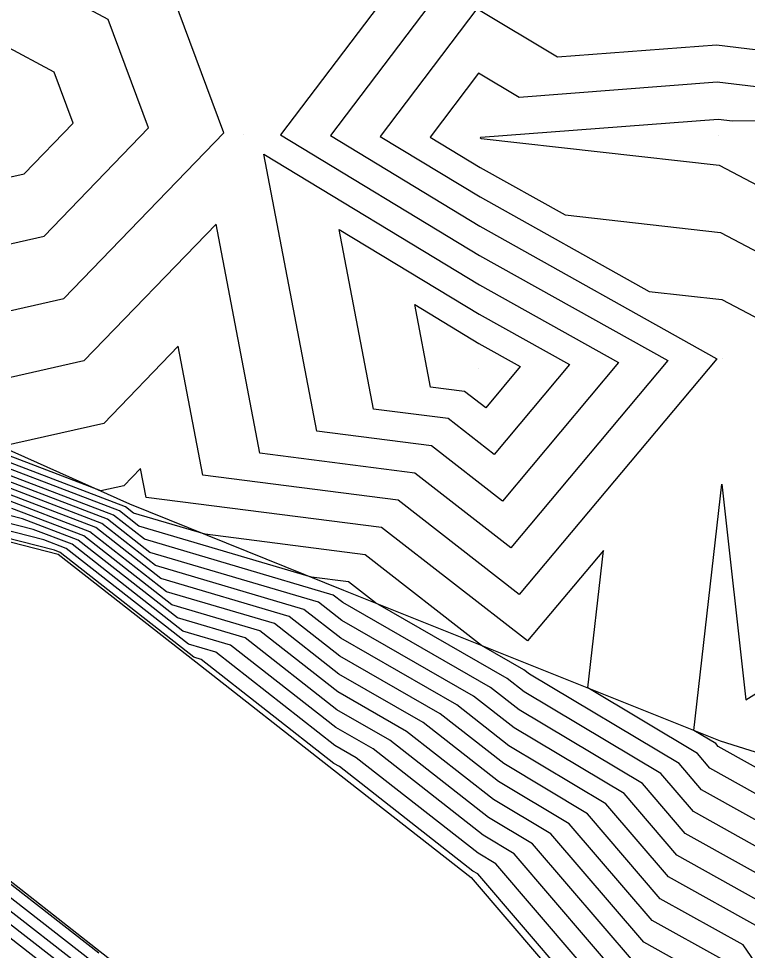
# Model space of a CAD drawing. Extents: x 2188792 to 2191981, y 386090 to 389710.
# Drawn here: x 2190500.88 to 2190531.48, y 387745.73 to 387784.82 of the extents above; entities that cross this region are included whole.
import ezdxf

# ---------------------------------------------------------------- set-up
doc = ezdxf.new("R2010")
doc.units = 0
for name, color, linetype in [('DTM Contours Major', 7, 'Continuous'), ('DTM Contours Minor', 7, 'Continuous'), ('Exist DTM QL2 LIDAR Elevation Point', 7, 'Continuous'), ('PH Exist DTM Breakline', 7, 'Continuous')]:
    doc.layers.add(name, color=color, linetype=linetype)

msp = doc.modelspace()

# ---------------------------------------------------------------- linework, layer by layer
at = {"layer": 'DTM Contours Major'}
for points in [[(2190517.47, 387787.322), (2190511.875, 387779.94), (2190520.233, 387774.88), (2190528.132, 387770.468), (2190521.542, 387762.622), (2190517.514, 387765.754), (2190511.007, 387766.585), (2190509.169, 387776.197), (2190503.622, 387770.456), (2190496.215, 387768.777)], [(2190533.972, 387747.792), (2190528.862, 387750.638), (2190527.071, 387752.726), (2190521.893, 387755.819), (2190520.686, 387756.765), (2190514.487, 387760.319), (2190514.086, 387760.633), (2190506.164, 387762.976), (2190504.866, 387763.992), (2190498.376, 387766.468)], [(2190529.507, 387744.749), (2190527.126, 387746.074), (2190523.228, 387750.62), (2190520.816, 387752.061), (2190517.167, 387754.918), (2190514.28, 387756.573), (2190511.006, 387759.137), (2190507.316, 387760.228), (2190503.625, 387763.118), (2190500.602, 387764.271)], [(2190496.544, 387749.359), (2190502.883, 387744.428)]]:
    msp.add_lwpolyline(points, dxfattribs=at)
at = {"layer": 'DTM Contours Minor'}
for points in [[(2190490.512, 387770.357), (2190491.643, 387770.138), (2190498.354, 387774.875), (2190501.948, 387775.69), (2190506.333, 387780.228), (2190504.644, 387784.785), (2190500.189, 387787.163), (2190491.225, 387789.48), (2190490.398, 387785.245), (2190485.66, 387770.608), (2190490.429, 387770.37), (2190490.512, 387770.357)], [(2190520.039, 387787.915), (2190513.97, 387779.908), (2190520.243, 387776.11), (2190530.195, 387770.551), (2190521.892, 387760.665), (2190516.817, 387764.612), (2190508.618, 387765.659), (2190507.584, 387771.073), (2190504.46, 387767.839), (2190500.16, 387766.865)], [(2190490.535, 387770.049), (2190493.858, 387769.408), (2190497.284, 387771.826), (2190502.785, 387773.073), (2190509.497, 387780.019), (2190506.912, 387786.994)], [(2190533.544, 387783.299), (2190530.173, 387783.703), (2190523.507, 387783.193), (2190520.117, 387785.221), (2190516.065, 387779.875), (2190520.253, 387777.34), (2190527.348, 387773.376), (2190530.397, 387773.035), (2190534.956, 387770.639)], [(2190501.111, 387778.306), (2190503.169, 387780.437), (2190502.376, 387782.576), (2190500.285, 387783.692), (2190496.077, 387784.78), (2190493.99, 387774.089), (2190499.424, 387777.924), (2190501.111, 387778.306)], [(2190532.199, 387781.906), (2190530.21, 387782.145), (2190521.896, 387781.508), (2190520.194, 387782.527), (2190518.16, 387779.843), (2190520.262, 387778.57), (2190523.825, 387776.58), (2190530.342, 387775.849), (2190540.089, 387770.728)], [(2190540.385, 387780.618), (2190530.854, 387780.514), (2190530.247, 387780.587), (2190520.286, 387779.824), (2190520.272, 387779.832), (2190520.255, 387779.81), (2190520.272, 387779.8), (2190520.302, 387779.783), (2190530.287, 387778.664), (2190533.536, 387776.957)], [(2190518.211, 387766.896), (2190513.395, 387767.511), (2190511.175, 387779.128), (2190520.223, 387773.65), (2190526.069, 387770.384), (2190521.192, 387764.578), (2190518.211, 387766.896)], [(2190518.908, 387768.038), (2190515.783, 387768.437), (2190514.343, 387775.974), (2190520.213, 387772.42), (2190524.006, 387770.301), (2190520.842, 387766.534), (2190518.908, 387768.038)], [(2190519.605, 387769.18), (2190518.172, 387769.363), (2190517.511, 387772.82), (2190520.204, 387771.19), (2190521.943, 387770.218), (2190520.492, 387768.49), (2190519.605, 387769.18)], [(2190536.651, 387749.618), (2190529.903, 387753.376), (2190529.377, 387753.989), (2190524.776, 387756.738), (2190525.432, 387762.508), (2190522.242, 387758.709), (2190516.12, 387763.47), (2190506.23, 387764.733), (2190505.998, 387765.948), (2190505.297, 387765.223), (2190504.332, 387765.004), (2190497.04, 387767.786)], [(2190535.758, 387749.01), (2190529.556, 387752.463), (2190528.608, 387753.568), (2190522.324, 387757.323), (2190522.093, 387757.503), (2190520.318, 387758.521), (2190515.423, 387762.328), (2190508.71, 387763.186), (2190505.703, 387764.075), (2190505.362, 387764.341), (2190497.485, 387767.347)], [(2190534.865, 387748.401), (2190529.209, 387751.55), (2190527.84, 387753.147), (2190522.109, 387756.571), (2190521.389, 387757.134), (2190515.86, 387760.305), (2190514.726, 387761.186), (2190513.172, 387761.385), (2190505.933, 387763.525), (2190505.114, 387764.167), (2190497.93, 387766.907)], [(2190526.779, 387745.162), (2190522.459, 387750.199), (2190520.601, 387751.309), (2190516.463, 387754.549), (2190514.239, 387755.824), (2190510.39, 387758.837), (2190507.547, 387759.678), (2190503.377, 387762.943), (2190501.048, 387763.832), (2190492.115, 387766.107)], [(2190533.079, 387747.184), (2190528.515, 387749.725), (2190526.302, 387752.305), (2190521.678, 387755.068), (2190519.982, 387756.395), (2190514.446, 387759.57), (2190513.47, 387760.334), (2190506.394, 387762.426), (2190504.618, 387763.817), (2190498.821, 387766.028)], [(2190525.738, 387742.424), (2190520.153, 387748.936), (2190519.955, 387749.054), (2190514.352, 387753.441), (2190514.114, 387753.577), (2190508.542, 387757.939), (2190508.239, 387758.029), (2190502.632, 387762.419), (2190502.383, 387762.513), (2190491.005, 387765.412), (2190490.879, 387765.437), (2190488.217, 387765.869), (2190488.159, 387765.872), (2190487.208, 387765.807), (2190486.346, 387757.199), (2190486.429, 387753.746), (2190487.205, 387753.668), (2190488.313, 387753.432), (2190497.044, 387751.232), (2190497.078, 387751.209), (2190504.255, 387745.626)], [(2190526.085, 387743.336), (2190520.922, 387749.357), (2190520.17, 387749.806), (2190515.056, 387753.81), (2190514.156, 387754.326), (2190509.158, 387758.239), (2190508.008, 387758.579), (2190502.88, 387762.593), (2190501.938, 387762.953), (2190491.375, 387765.644)], [(2190526.432, 387744.249), (2190521.691, 387749.778), (2190520.386, 387750.558), (2190515.759, 387754.18), (2190514.197, 387755.075), (2190509.774, 387758.538), (2190507.777, 387759.128), (2190503.129, 387762.768), (2190501.493, 387763.392), (2190491.745, 387765.876)], [(2190532.186, 387746.575), (2190528.168, 387748.812), (2190525.534, 387751.883), (2190521.463, 387754.316), (2190519.278, 387756.026), (2190514.404, 387758.821), (2190512.854, 387760.034), (2190506.625, 387761.877), (2190504.37, 387763.642), (2190499.266, 387765.589)], [(2190530.25, 387754.288), (2190530.146, 387754.41), (2190529.234, 387754.955), (2190530.409, 387765.283), (2190531.415, 387756.244), (2190540.036, 387761.624), (2190543.942, 387759.188), (2190544.114, 387751.115), (2190543.972, 387747.068), (2190538.285, 387749.154), (2190537.545, 387750.227), (2190530.25, 387754.288)], [(2190534.313, 387741.593), (2190531.293, 387745.966), (2190527.821, 387747.9), (2190524.765, 387751.462), (2190521.247, 387753.564), (2190518.574, 387755.657), (2190514.363, 387758.072), (2190512.238, 387759.735), (2190506.855, 387761.327), (2190504.121, 387763.467), (2190499.712, 387765.15)], [(2190530.4, 387745.358), (2190527.473, 387746.987), (2190523.996, 387751.041), (2190521.032, 387752.813), (2190517.871, 387755.288), (2190514.322, 387757.323), (2190511.622, 387759.436), (2190507.086, 387760.777), (2190503.873, 387763.293), (2190500.157, 387764.71)], [(2190496.945, 387750.747), (2190503.912, 387745.327)], [(2190496.811, 387750.284), (2190503.569, 387745.027)], [(2190496.678, 387749.822), (2190503.226, 387744.728)]]:
    msp.add_lwpolyline(points, dxfattribs=at)
at = {"layer": 'Exist DTM QL2 LIDAR Elevation Point'}
for p, q in [((2190510.335, 387779.964), (2190510.335, 387779.964)), ((2190520.272, 387779.81), (2190520.272, 387779.81)), ((2190530.263, 387779.902), (2190530.263, 387779.902)), ((2190530.445, 387770.561), (2190530.445, 387770.561)), ((2190520.195, 387770.148), (2190520.195, 387770.148))]:
    msp.add_line(p, q, dxfattribs=at)
at = {"layer": 'PH Exist DTM Breakline'}
for points in [[(2190460.527, 387792.092), (2190465.583, 387783.303), (2190466.436, 387777.127), (2190467.861, 387774.054), (2190469.303, 387772.316), (2190474.697, 387766.817), (2190479.342, 387765.292), (2190484.199, 387765.763), (2190488.193, 387765.821), (2190490.886, 387765.338), (2190502.543, 387762.356), (2190508.321, 387757.832), (2190514.099, 387753.308), (2190519.877, 387748.785), (2190525.614, 387742.096), (2190530.704, 387734.724), (2190536.291, 387727.193)], [(2190534.234, 387709.904), (2190526.642, 387719.979), (2190520.906, 387727.711), (2190516.058, 387734.732), (2190511.51, 387740.035), (2190504.309, 387745.673), (2190497.107, 387751.311), (2190488.327, 387753.557), (2190487.208, 387753.758), (2190484.868, 387753.724), (2190477.987, 387753.057), (2190468.152, 387756.286), (2190460.35, 387764.238), (2190457.59, 387767.568), (2190454.749, 387773.693), (2190453.971, 387779.328), (2190450.635, 387785.127)], [(2190496.169, 387768.646), (2190505.539, 387764.466), (2190514.516, 387760.842), (2190522.426, 387757.678), (2190530.336, 387754.514), (2190539.577, 387751.612), (2190550.298, 387750.436), (2190560.745, 387750.257)]]:
    msp.add_lwpolyline(points, dxfattribs=at)

doc.saveas('drawing.dxf')
